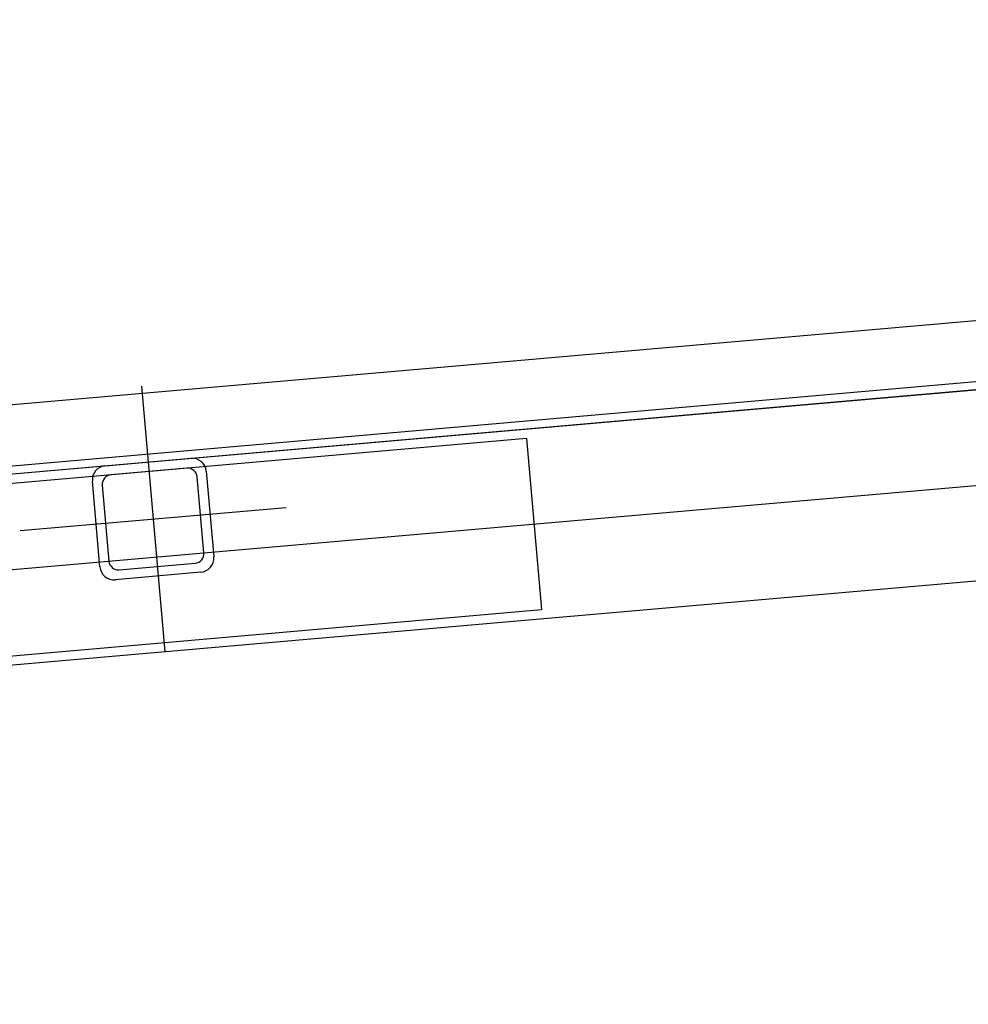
# Model space of a CAD drawing. Extents: x -805 to 3526, y -961 to 1039.
# Tile 418 of 473: x 1262.815 to 1263.312, y 39.658 to 40.174. Entities that reach past the tile are written whole.
import ezdxf

# ---------------------------------------------------------------- set-up
doc = ezdxf.new("R2010")
doc.units = 0
doc.linetypes.add('AM_DIN_F_W050x2', pattern=[3.125, 2.25, -0.875])
doc.layers.add('TTK-P-Aufzug', color=251, linetype='Continuous')
doc.layers.add('TTK-P-Bahnsteig', color=12, linetype='Continuous')

msp = doc.modelspace()

# ---------------------------------------------------------------- linework, layer by layer
at = {"layer": 'TTK-P-Aufzug', "color": 251}
for p, q in [((1264.21939, 40.09556), (1262.73399, 39.96546)), ((1264.21919, 40.06341), (1262.73441, 39.93337)), ((1262.73256, 39.92919), (1264.22156, 40.0596)), ((1262.77258, 39.93269), (1263.91572, 40.03271)), ((1262.85975, 39.94032), (1262.90458, 39.94424)), ((1262.90252, 39.93904), (1262.86268, 39.93556)), ((1262.9127, 39.93743), (1262.91663, 39.8926)), ((1262.85685, 39.88737), (1262.85293, 39.9322)), ((1262.91143, 39.89465), (1262.90794, 39.9345)), ((1262.85813, 39.93014), (1262.86162, 39.89029)), ((1263.4886, 39.89496), (1262.7813, 39.83308)), ((1262.86703, 39.88575), (1262.90688, 39.88923)), ((1262.90981, 39.88447), (1262.86498, 39.88055))]:
    msp.add_line(p, q, dxfattribs=at)
at = {"layer": 'TTK-P-Aufzug', "color": 251, "ltscale": 20}
for p, q in [((1262.72459, 39.8783), (1264.19154, 40.00665)), ((1262.87868, 39.98213), (1262.89088, 39.84266)), ((1262.87868, 39.98213), (1262.89088, 39.84266)), ((1262.81504, 39.9063), (1262.95451, 39.9185))]:
    msp.add_line(p, q, dxfattribs=at)
at = {"layer": 'TTK-P-Aufzug', "color": 251, "linetype": 'AM_DIN_F_W050x2', "ltscale": 0.25}
for p, q in [((1263.08063, 39.95463), (1262.77302, 39.92771)), ((1263.08063, 39.95463), (1263.08847, 39.86497)), ((1262.78086, 39.83806), (1263.08847, 39.86497))]:
    msp.add_line(p, q, dxfattribs=at)
at = {"layer": 'TTK-P-Aufzug', "color": 251}
for centre, radius, start, end in [((1262.90523, 39.93677), 0.0075, 5, 95), ((1262.8604, 39.93285), 0.0075, 95, 185), ((1262.90296, 39.93406), 0.005, 5, 95), ((1262.86311, 39.93058), 0.005, 95, 185), ((1262.90645, 39.89422), 0.005, 275, 5), ((1262.8666, 39.89073), 0.005, 185, 275), ((1262.90915, 39.89194), 0.0075, 275, 5), ((1262.86433, 39.88802), 0.0075, 185, 275)]:
    msp.add_arc(centre, radius, start, end, dxfattribs=at)
at = {"layer": 'TTK-P-Bahnsteig', "color": 251}
msp.add_circle((473.78511, 39.13225), 1000, dxfattribs=at)

doc.saveas('drawing.dxf')
